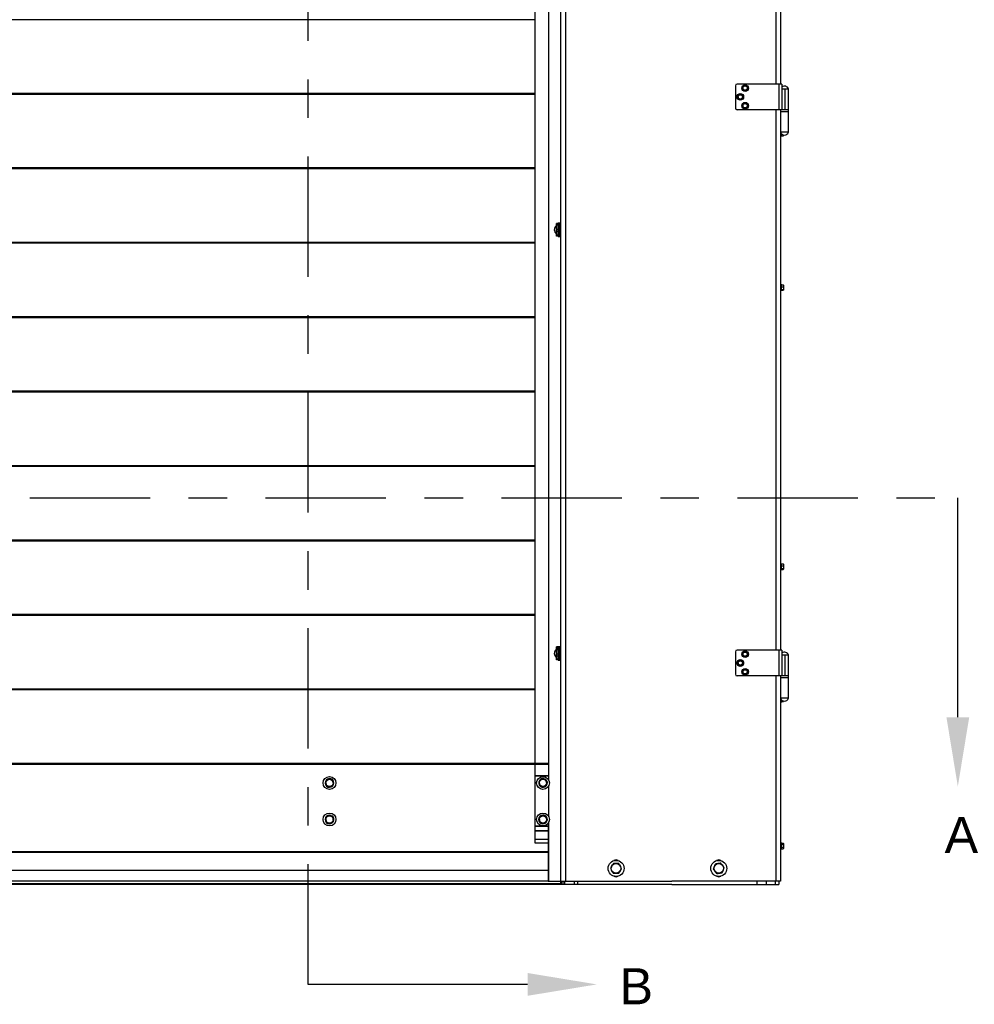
# Model space of a CAD drawing. Header units: inches. Extents: x 170 to 288, y 234 to 248.
# Tile 305 of 480: x 229.54 to 232.02, y 239.83 to 242.38. Entities that reach past the tile are written whole.
import ezdxf
from ezdxf import colors
from ezdxf.entities.mleader import LeaderData, LeaderLine
from ezdxf.math import Vec2, Vec3

# ---------------------------------------------------------------- set-up
doc = ezdxf.new("R2010")
doc.units = ezdxf.units.IN
doc.header["$LTSCALE"] = 0.25
doc.header["$MEASUREMENT"] = 0
doc.linetypes.add('CENTER', pattern=[2, 1.25, -0.25, 0.25, -0.25])
doc.layers.add('SECTION CUTS', color=6, linetype='CENTER')
doc.layers.add('STANDARD Z GUIDE MOTOR LH', color=7, linetype='Continuous')
doc.styles.add('ARIAL', font='arial.ttf', dxfattribs={"height": 0.09375})
doc.styles.get("Standard").update_dxf_attribs({"font": 'romans.shx'})

msp = doc.modelspace()

# ---------------------------------------------------------------- linework, layer by layer
at = {"layer": 'SECTION CUTS'}
for p, q in [((230.28691, 239.87983), (230.28691, 245.57126)), ((225.88891, 241.14327), (231.97348, 241.14327))]:
    msp.add_line(p, q, dxfattribs=at)
at = {"layer": 'STANDARD Z GUIDE MOTOR LH'}
for p, q in [((230.87569, 244.18872), (230.87569, 240.45225)), ((230.91088, 244.18872), (230.91088, 240.41151)), ((230.94221, 244.18111), (230.94221, 241.85683)), ((230.94236, 244.18111), (230.94236, 240.13944)), ((230.95466, 244.18111), (230.95466, 240.14778)), ((231.50069, 243.64778), (231.50069, 242.21778)), ((231.51299, 243.64778), (231.51299, 242.21778)), ((230.87569, 242.38437), (227.00903, 242.38437)), ((231.39633, 242.21361), (231.39633, 242.15528)), ((231.51696, 242.21778), (231.40049, 242.21778)), ((231.42168, 242.21457), (231.41847, 242.21292)), ((231.42775, 242.21066), (231.42472, 242.21261)), ((231.50883, 242.21778), (231.50883, 242.15111)), ((231.51696, 242.21778), (231.51696, 242.15111)), ((230.87569, 242.19348), (227.00903, 242.19348)), ((230.87569, 242.19226), (227.00903, 242.19226)), ((230.87569, 242.19103), (227.00903, 242.19103)), ((231.40911, 242.19166), (231.40592, 242.18998)), ((231.41522, 242.1878), (231.41216, 242.18973)), ((231.41491, 242.20407), (231.41794, 242.20211)), ((231.42097, 242.20015), (231.42418, 242.2018)), ((231.51696, 242.20528), (231.53399, 242.20528)), ((231.52541, 242.15111), (231.52541, 242.20528)), ((231.53399, 242.09278), (231.53399, 242.20528)), ((231.40244, 242.18109), (231.40549, 242.17916)), ((231.40854, 242.17723), (231.41173, 242.17891)), ((231.42122, 242.16874), (231.41812, 242.16689)), ((231.42752, 242.16523), (231.42437, 242.16699)), ((231.53399, 242.15111), (231.40049, 242.15111)), ((231.41513, 242.15783), (231.41828, 242.15607)), ((231.42143, 242.15431), (231.42453, 242.15616)), ((231.50069, 242.15111), (231.50069, 240.74778)), ((231.51299, 242.15111), (231.51299, 240.74778)), ((231.51299, 242.14694), (231.53399, 242.14694)), ((231.53399, 242.09278), (231.51299, 242.09278)), ((231.51466, 242.0898), (231.51466, 242.08203)), ((231.51466, 242.08802), (231.5164, 242.08802)), ((231.51466, 242.08355), (231.52044, 242.08355)), ((231.52072, 242.08396), (231.52099, 242.08444)), ((231.52099, 242.08578), (231.52099, 242.08444)), ((231.51299, 242.08203), (231.51466, 242.08203)), ((230.87569, 242.00015), (227.00903, 242.00015)), ((230.87569, 241.99893), (227.00903, 241.99893)), ((230.87569, 241.9977), (227.00903, 241.9977)), ((230.93186, 241.82313), (230.93186, 241.85576)), ((230.9358, 241.85576), (230.93186, 241.85576)), ((230.9358, 241.85441), (230.93186, 241.85441)), ((230.9358, 241.85683), (230.94236, 241.85683)), ((230.9358, 241.82206), (230.9358, 241.85683)), ((230.94236, 241.85681), (230.9358, 241.85681)), ((230.9358, 241.85678), (230.94236, 241.85678)), ((230.94236, 241.85665), (230.9358, 241.85665)), ((230.9358, 241.8566), (230.94236, 241.8566)), ((230.94236, 241.85637), (230.9358, 241.85637)), ((230.9358, 241.85629), (230.94236, 241.85629)), ((230.94236, 241.85596), (230.9358, 241.85596)), ((230.9358, 241.85586), (230.94236, 241.85586)), ((230.94236, 241.85542), (230.9358, 241.85542)), ((230.9358, 241.85529), (230.94236, 241.85529)), ((230.94236, 241.85476), (230.9358, 241.85476)), ((230.9358, 241.85461), (230.94236, 241.85461)), ((230.94236, 241.85399), (230.9358, 241.85399)), ((230.9358, 241.85381), (230.94236, 241.85381)), ((230.94236, 241.8531), (230.9358, 241.8531)), ((230.9358, 241.8529), (230.94236, 241.8529)), ((230.93186, 241.85001), (230.93093, 241.84991)), ((230.93093, 241.84991), (230.93093, 241.82898)), ((230.93093, 241.82898), (230.93186, 241.82888)), ((230.93186, 241.85032), (230.93183, 241.85026)), ((230.9358, 241.85106), (230.93186, 241.85106)), ((230.9358, 241.84032), (230.93186, 241.84032)), ((230.9358, 241.83474), (230.93186, 241.83474)), ((230.94236, 241.85211), (230.9358, 241.85211)), ((230.9358, 241.85189), (230.94236, 241.85189)), ((230.94236, 241.85103), (230.9358, 241.85103)), ((230.9358, 241.85078), (230.94236, 241.85078)), ((230.94236, 241.84985), (230.9358, 241.84985)), ((230.9358, 241.84959), (230.94236, 241.84959)), ((230.94236, 241.8486), (230.9358, 241.8486)), ((230.9358, 241.84832), (230.94236, 241.84832)), ((230.94236, 241.84727), (230.9358, 241.84727)), ((230.9358, 241.84698), (230.94236, 241.84698)), ((230.94236, 241.84589), (230.9358, 241.84589)), ((230.9358, 241.84559), (230.94236, 241.84559)), ((230.94236, 241.84446), (230.9358, 241.84446)), ((230.9358, 241.84415), (230.94236, 241.84415)), ((230.94236, 241.84299), (230.9358, 241.84299)), ((230.9358, 241.84267), (230.94236, 241.84267)), ((230.94236, 241.84149), (230.9358, 241.84149)), ((230.9358, 241.84117), (230.94236, 241.84117)), ((230.94236, 241.83998), (230.9358, 241.83998)), ((230.9358, 241.83966), (230.94236, 241.83966)), ((230.94236, 241.83846), (230.9358, 241.83846)), ((230.9358, 241.83814), (230.94236, 241.83814)), ((230.94236, 241.83695), (230.9358, 241.83695)), ((230.9358, 241.83663), (230.94236, 241.83663)), ((230.94236, 241.83546), (230.9358, 241.83546)), ((230.9358, 241.83515), (230.94236, 241.83515)), ((230.94236, 241.834), (230.9358, 241.834)), ((230.9358, 241.8337), (230.94236, 241.8337)), ((230.94236, 241.83258), (230.9358, 241.83258)), ((230.9358, 241.83229), (230.94236, 241.83229)), ((230.94236, 241.83122), (230.9358, 241.83122)), ((230.9358, 241.83093), (230.94236, 241.83093)), ((230.94236, 241.82991), (230.9358, 241.82991)), ((230.9358, 241.82964), (230.94236, 241.82964)), ((230.94236, 241.82868), (230.9358, 241.82868)), ((230.9358, 241.82843), (230.94236, 241.82843)), ((230.94236, 241.82753), (230.9358, 241.82753)), ((230.9358, 241.8273), (230.94236, 241.8273)), ((230.94236, 241.85032), (230.94233, 241.85027)), ((230.87569, 241.80682), (227.00903, 241.80682)), ((230.87569, 241.80559), (227.00903, 241.80559)), ((230.87569, 241.80437), (227.00903, 241.80437)), ((230.9358, 241.82536), (230.93186, 241.82536)), ((230.9358, 241.82313), (230.93186, 241.82313)), ((230.94236, 241.82647), (230.9358, 241.82647)), ((230.9358, 241.82626), (230.94236, 241.82626)), ((230.94236, 241.82551), (230.9358, 241.82551)), ((230.9358, 241.82532), (230.94236, 241.82532)), ((230.94236, 241.82466), (230.9358, 241.82466)), ((230.9358, 241.82449), (230.94236, 241.82449)), ((230.94236, 241.82392), (230.9358, 241.82392)), ((230.9358, 241.82378), (230.94236, 241.82378)), ((230.94236, 241.8233), (230.9358, 241.8233)), ((230.9358, 241.82318), (230.94236, 241.82318)), ((230.94236, 241.82279), (230.9358, 241.82279)), ((230.9358, 241.8227), (230.94236, 241.8227)), ((230.94236, 241.82242), (230.9358, 241.82242)), ((230.9358, 241.82236), (230.94236, 241.82236)), ((230.94236, 241.82218), (230.9358, 241.82218)), ((230.9358, 241.82214), (230.94236, 241.82214)), ((230.94236, 241.82206), (230.9358, 241.82206)), ((230.9358, 241.82206), (230.94236, 241.82206)), ((230.94221, 241.82206), (230.94221, 240.75683)), ((231.51466, 241.69811), (231.51299, 241.69811)), ((231.51299, 241.68078), (231.51466, 241.68078)), ((231.51466, 241.69811), (231.51466, 241.68078)), ((231.51466, 241.69637), (231.52044, 241.69637)), ((231.51466, 241.69114), (231.52044, 241.69114)), ((231.51466, 241.68421), (231.52044, 241.68421)), ((231.51466, 241.68252), (231.52044, 241.68252)), ((231.52044, 241.69637), (231.52099, 241.69375)), ((231.52078, 241.69587), (231.52044, 241.69637)), ((231.52044, 241.68421), (231.52099, 241.68337)), ((231.52052, 241.68264), (231.52044, 241.68252)), ((231.52099, 241.69569), (231.52086, 241.69592)), ((231.52086, 241.68297), (231.52099, 241.68319)), ((231.52099, 241.69569), (231.52099, 241.68319)), ((230.87569, 241.61348), (227.00903, 241.61348)), ((230.87569, 241.61226), (227.00903, 241.61226)), ((230.87569, 241.61103), (227.00903, 241.61103)), ((230.87569, 241.42015), (227.00903, 241.42015)), ((230.87569, 241.41893), (227.00903, 241.41893)), ((230.87569, 241.4177), (227.00903, 241.4177)), ((230.87569, 241.22682), (227.00903, 241.22682)), ((230.87569, 241.22559), (227.00903, 241.22559)), ((230.87569, 241.22437), (227.00903, 241.22437)), ((230.87569, 241.03348), (227.00903, 241.03348)), ((230.87569, 241.03226), (227.00903, 241.03226)), ((230.87569, 241.03104), (227.00903, 241.03104)), ((231.51466, 240.97311), (231.51299, 240.97311)), ((231.51466, 240.97311), (231.51466, 240.95578)), ((231.51466, 240.97157), (231.52044, 240.97157)), ((231.51466, 240.96702), (231.52044, 240.96702)), ((231.51466, 240.95989), (231.52044, 240.95989)), ((231.52044, 240.97157), (231.52099, 240.96929)), ((231.52064, 240.97113), (231.52044, 240.97157)), ((231.52044, 240.95989), (231.52099, 240.9586)), ((231.52099, 240.97069), (231.52071, 240.97118)), ((231.52071, 240.95771), (231.52099, 240.95819)), ((231.52099, 240.97069), (231.52099, 240.95819)), ((231.51299, 240.95578), (231.51466, 240.95578)), ((231.51466, 240.95732), (231.52044, 240.95732)), ((230.87569, 240.84015), (227.00903, 240.84015)), ((230.87569, 240.83893), (227.00903, 240.83893)), ((230.87569, 240.8377), (227.00903, 240.8377)), ((230.9358, 240.75619), (230.93186, 240.75619)), ((230.93186, 240.7227), (230.93186, 240.75619)), ((230.9358, 240.75301), (230.93186, 240.75301)), ((230.9358, 240.75683), (230.94236, 240.75683)), ((230.94236, 240.75682), (230.9358, 240.75682)), ((230.9358, 240.72206), (230.9358, 240.75682)), ((230.9358, 240.7568), (230.94236, 240.7568)), ((230.94236, 240.75669), (230.9358, 240.75669)), ((230.9358, 240.75665), (230.94236, 240.75665)), ((230.94236, 240.75643), (230.9358, 240.75643)), ((230.9358, 240.75636), (230.94236, 240.75636)), ((230.94236, 240.75604), (230.9358, 240.75604)), ((230.9358, 240.75594), (230.94236, 240.75594)), ((230.94236, 240.75553), (230.9358, 240.75553)), ((230.9358, 240.7554), (230.94236, 240.7554)), ((230.94236, 240.75489), (230.9358, 240.75489)), ((230.9358, 240.75474), (230.94236, 240.75474)), ((230.94236, 240.75413), (230.9358, 240.75413)), ((230.9358, 240.75396), (230.94236, 240.75396)), ((230.94236, 240.75326), (230.9358, 240.75326)), ((230.9358, 240.75307), (230.94236, 240.75307)), ((230.93186, 240.75001), (230.93093, 240.74991)), ((230.93093, 240.74991), (230.93093, 240.72898)), ((230.93093, 240.72898), (230.93186, 240.72888)), ((230.9358, 240.74898), (230.93186, 240.74898)), ((230.9358, 240.73765), (230.93186, 240.73765)), ((230.9358, 240.73224), (230.93186, 240.73224)), ((230.9358, 240.75038), (230.93574, 240.75026)), ((230.94236, 240.75229), (230.9358, 240.75229)), ((230.9358, 240.75207), (230.94236, 240.75207)), ((230.94236, 240.75122), (230.9358, 240.75122)), ((230.9358, 240.75098), (230.94236, 240.75098)), ((230.94236, 240.75006), (230.9358, 240.75006)), ((230.9358, 240.7498), (230.94236, 240.7498)), ((230.94236, 240.74882), (230.9358, 240.74882)), ((230.9358, 240.74855), (230.94236, 240.74855)), ((230.94236, 240.74751), (230.9358, 240.74751)), ((230.9358, 240.74722), (230.94236, 240.74722)), ((230.94236, 240.74614), (230.9358, 240.74614)), ((230.9358, 240.74584), (230.94236, 240.74584)), ((230.94236, 240.74471), (230.9358, 240.74471)), ((230.9358, 240.7444), (230.94236, 240.7444)), ((230.94236, 240.74325), (230.9358, 240.74325)), ((230.9358, 240.74293), (230.94236, 240.74293)), ((230.94236, 240.74176), (230.9358, 240.74176)), ((230.9358, 240.74143), (230.94236, 240.74143)), ((230.94236, 240.74024), (230.9358, 240.74024)), ((230.9358, 240.73992), (230.94236, 240.73992)), ((230.94236, 240.73873), (230.9358, 240.73873)), ((230.9358, 240.7384), (230.94236, 240.7384)), ((230.94236, 240.73722), (230.9358, 240.73722)), ((230.9358, 240.7369), (230.94236, 240.7369)), ((230.94236, 240.73572), (230.9358, 240.73572)), ((230.9358, 240.73541), (230.94236, 240.73541)), ((230.94236, 240.73426), (230.9358, 240.73426)), ((230.9358, 240.73395), (230.94236, 240.73395)), ((230.94236, 240.73283), (230.9358, 240.73283)), ((230.9358, 240.73253), (230.94236, 240.73253)), ((230.94236, 240.73145), (230.9358, 240.73145)), ((230.9358, 240.73117), (230.94236, 240.73117)), ((230.94236, 240.73014), (230.9358, 240.73014)), ((230.9358, 240.72987), (230.94236, 240.72987)), ((230.94236, 240.72889), (230.9358, 240.72889)), ((230.9358, 240.72864), (230.94236, 240.72864)), ((230.94236, 240.72773), (230.9358, 240.72773)), ((230.9358, 240.72749), (230.94236, 240.72749)), ((230.94213, 240.7277), (230.94217, 240.72764)), ((230.94218, 240.72764), (230.94223, 240.72773)), ((231.39633, 240.74361), (231.39633, 240.68528)), ((231.51696, 240.74778), (231.40049, 240.74778)), ((231.4155, 240.7331), (231.4188, 240.73164)), ((231.42055, 240.74454), (231.41764, 240.74241)), ((231.42211, 240.73019), (231.42502, 240.73232)), ((231.42715, 240.74162), (231.42385, 240.74308)), ((231.50883, 240.74778), (231.50883, 240.68111)), ((231.51696, 240.74778), (231.51696, 240.68111)), ((231.51696, 240.73528), (231.53399, 240.73528)), ((231.52541, 240.68111), (231.52541, 240.73528)), ((231.53399, 240.62278), (231.53399, 240.73528)), ((230.9358, 240.72408), (230.93186, 240.72408)), ((230.9358, 240.7227), (230.93186, 240.7227)), ((230.94236, 240.72665), (230.9358, 240.72665)), ((230.9358, 240.72644), (230.94236, 240.72644)), ((230.94236, 240.72567), (230.9358, 240.72567)), ((230.9358, 240.72548), (230.94236, 240.72548)), ((230.94236, 240.7248), (230.9358, 240.7248)), ((230.9358, 240.72463), (230.94236, 240.72463)), ((230.94236, 240.72404), (230.9358, 240.72404)), ((230.9358, 240.72389), (230.94236, 240.72389)), ((230.94236, 240.7234), (230.9358, 240.7234)), ((230.9358, 240.72327), (230.94236, 240.72327)), ((230.94236, 240.72287), (230.9358, 240.72287)), ((230.9358, 240.72278), (230.94236, 240.72278)), ((230.94236, 240.72248), (230.9358, 240.72248)), ((230.9358, 240.72241), (230.94236, 240.72241)), ((230.94236, 240.72221), (230.9358, 240.72221)), ((230.9358, 240.72217), (230.94236, 240.72217)), ((230.94236, 240.72207), (230.9358, 240.72207)), ((230.9358, 240.72206), (230.94236, 240.72206)), ((230.94221, 240.72206), (230.94221, 240.14778)), ((231.40359, 240.70948), (231.40705, 240.70845)), ((231.40714, 240.72146), (231.40452, 240.71898)), ((231.41051, 240.70743), (231.41313, 240.70991)), ((231.41406, 240.71941), (231.4106, 240.72044)), ((231.53399, 240.68111), (231.40049, 240.68111)), ((231.41855, 240.69819), (231.41636, 240.69532)), ((231.41695, 240.68579), (231.42053, 240.68533)), ((231.42571, 240.69726), (231.42213, 240.69773)), ((231.4241, 240.68487), (231.42629, 240.68773)), ((231.50069, 240.68111), (231.50069, 240.14778)), ((231.51299, 240.68111), (231.51299, 240.14778)), ((231.51299, 240.67694), (231.53399, 240.67694)), ((230.87569, 240.64682), (227.00903, 240.64682)), ((230.87569, 240.64559), (227.00903, 240.64559)), ((230.87569, 240.64437), (227.00903, 240.64437)), ((231.53399, 240.62278), (231.51299, 240.62278)), ((231.51299, 240.61203), (231.51466, 240.61203)), ((231.51466, 240.6198), (231.51466, 240.61203)), ((231.51466, 240.61444), (231.52044, 240.61444)), ((231.52074, 240.61602), (231.52044, 240.61444)), ((231.52099, 240.61577), (231.52099, 240.61444)), ((230.91088, 240.45347), (226.97384, 240.45347)), ((230.91088, 240.45225), (226.97384, 240.45225)), ((230.91088, 240.45103), (226.97384, 240.45103)), ((230.87569, 240.45103), (230.87569, 240.2471)), ((230.91004, 240.42129), (230.87569, 240.42129)), ((230.90996, 240.42096), (230.87569, 240.42096)), ((230.91004, 240.42063), (230.87569, 240.42063)), ((230.90996, 240.42102), (230.90996, 240.4209)), ((230.34501, 240.41202), (230.34558, 240.41395)), ((230.34643, 240.4116), (230.34725, 240.41332)), ((230.87986, 240.40336), (230.87569, 240.40336)), ((230.87986, 240.40303), (230.87569, 240.40303)), ((230.87986, 240.40269), (230.87569, 240.40269)), ((230.89801, 240.41227), (230.89833, 240.41427)), ((230.89948, 240.41204), (230.90007, 240.41385)), ((230.91088, 240.39455), (230.91088, 240.31662)), ((230.34584, 240.31683), (230.34659, 240.3187)), ((230.89946, 240.31703), (230.90009, 240.31895)), ((230.90087, 240.31657), (230.90174, 240.31826)), ((230.34721, 240.31628), (230.34819, 240.31791)), ((230.87986, 240.30847), (230.87569, 240.30847)), ((230.87986, 240.30814), (230.87569, 240.30814)), ((230.87986, 240.3078), (230.87569, 240.3078)), ((230.90961, 240.29781), (230.90961, 240.14778)), ((230.90996, 240.29827), (230.90996, 240.14778)), ((230.91088, 240.29966), (230.91088, 240.14778)), ((230.91004, 240.29054), (230.87569, 240.29054)), ((230.90996, 240.2902), (230.87569, 240.2902)), ((230.91004, 240.28987), (230.87569, 240.28987)), ((230.91004, 240.27847), (230.87569, 240.27847)), ((230.90998, 240.2776), (230.87569, 240.2776)), ((230.90961, 240.25583), (230.87569, 240.25583)), ((230.87569, 240.2471), (230.90961, 240.2471)), ((231.51466, 240.24811), (231.51299, 240.24811)), ((231.51466, 240.24811), (231.51466, 240.23078)), ((231.51466, 240.24666), (231.52044, 240.24666)), ((231.51466, 240.24305), (231.52044, 240.24305)), ((231.52099, 240.24569), (231.52044, 240.24666)), ((231.52044, 240.24666), (231.52099, 240.24486)), ((231.52099, 240.24569), (231.52099, 240.23319)), ((230.90961, 240.22369), (226.97512, 240.22369)), ((230.90961, 240.22236), (226.97512, 240.22236)), ((231.51299, 240.23078), (231.51466, 240.23078)), ((231.51466, 240.23584), (231.52044, 240.23584)), ((231.51466, 240.23223), (231.52044, 240.23223)), ((231.52044, 240.23584), (231.52099, 240.23403)), ((231.52044, 240.23223), (231.52099, 240.23319)), ((230.90961, 240.1759), (226.97512, 240.1759)), ((231.23136, 240.13944), (226.65336, 240.13944)), ((230.94236, 240.14084), (226.94236, 240.14084)), ((230.90961, 240.14826), (226.97512, 240.14826)), ((230.90961, 240.14778), (231.23136, 240.14778)), ((230.94435, 240.13944), (230.94435, 240.14778)), ((230.94932, 240.13944), (230.94932, 240.14778)), ((230.95199, 240.14778), (230.95199, 240.13944)), ((230.97789, 240.14778), (230.97789, 240.13944)), ((230.98623, 240.14778), (230.98623, 240.13944)), ((231.51299, 240.14778), (231.23136, 240.14778)), ((231.23136, 240.13944), (231.50903, 240.13944)), ((231.45289, 240.13944), (231.45289, 240.14778)), ((231.47569, 240.14778), (231.47569, 240.13944)), ((231.49939, 240.14778), (231.49939, 240.13944)), ((231.50903, 240.14778), (231.50903, 240.13944))]:
    msp.add_line(p, q, dxfattribs=at)
for centre, radius in [((231.42133, 242.20736), 0.00867), ((231.42133, 242.20736), 0.00625), ((231.42133, 242.20736), 0.00547), ((231.40883, 242.18444), 0.00867), ((231.40883, 242.18444), 0.00625), ((231.40883, 242.18444), 0.00547), ((231.42133, 242.16153), 0.00867), ((231.42133, 242.16153), 0.00625), ((231.42133, 242.16153), 0.00547), ((231.42133, 240.73736), 0.00867), ((231.42133, 240.73736), 0.00625), ((231.42133, 240.73736), 0.00547), ((231.40883, 240.71444), 0.00867), ((231.40883, 240.71444), 0.00625), ((231.40883, 240.71444), 0.00547), ((231.42133, 240.69153), 0.00867), ((231.42133, 240.69153), 0.00625), ((231.42133, 240.69153), 0.00547), ((230.34236, 240.40304), 0.01667), ((230.34236, 240.40304), 0.00937), ((230.89653, 240.40303), 0.01667), ((230.89653, 240.40303), 0.00937), ((230.34236, 240.30813), 0.01667), ((230.89653, 240.30814), 0.01667), ((230.34236, 240.30813), 0.00937), ((230.89653, 240.30814), 0.00937), ((231.08623, 240.18111), 0.02083), ((231.08623, 240.18111), 0.0125), ((231.35289, 240.18111), 0.02083), ((231.35289, 240.18111), 0.0125)]:
    msp.add_circle(centre, radius, dxfattribs=at)
for centre, radius, start, end in [((231.40049, 242.21361), 0.00417, 90, 180), ((231.52349, 242.20136), 0.01121, 20.44434, 125.66392), ((231.40049, 242.15528), 0.00417, 180, 270), ((231.52349, 242.09669), 0.01121, 200.44434, 339.55566), ((230.93901, 241.83944), 0.01322, 127.68614, 232.31386), ((230.93901, 240.73944), 0.01322, 127.68614, 232.31386), ((231.40049, 240.74361), 0.00417, 90, 180), ((231.52349, 240.73136), 0.01121, 20.44434, 125.66392), ((231.40049, 240.68528), 0.00417, 180, 270), ((231.52349, 240.62669), 0.01121, 200.44434, 339.55566), ((230.34236, 240.40304), 0.01138, 73.56164, 64.56164), ((230.89653, 240.40303), 0.01138, 80.8771, 71.8771), ((230.34236, 240.30813), 0.01138, 68.21321, 59.21321), ((230.89653, 240.30814), 0.01138, 71.75419, 62.75419), ((231.08623, 240.19361), 0.00938, 54.11403, 125.88597), ((231.35289, 240.19361), 0.00938, 54.11402, 125.88598), ((231.08623, 240.16861), 0.00937, 234.11403, 305.88597), ((231.35289, 240.16861), 0.00938, 234.11402, 305.88598)]:
    msp.add_arc(centre, radius, start, end, dxfattribs=at)
for points, knots in [([(231.41526, 242.21127), (231.41522, 242.21041), (231.41516, 242.20922), (231.4151, 242.208), (231.41508, 242.20767)], [0, 0, 0, 0, 0.7313786, 1, 1, 1, 1]), ([(231.41847, 242.21292), (231.4184, 242.21288), (231.41731, 242.21233), (231.41625, 242.21178), (231.41526, 242.21127)], [0, 0, 0, 0, 0.0701603, 1, 1, 1, 1]), ([(231.42472, 242.21261), (231.42464, 242.21266), (231.42362, 242.21332), (231.42262, 242.21397), (231.42168, 242.21457)], [0, 0, 0, 0, 0.0701764, 1, 1, 1, 1]), ([(231.42757, 242.20705), (231.42759, 242.20738), (231.42765, 242.2086), (231.4277, 242.20979), (231.42775, 242.21066)], [0, 0, 0, 0, 0.2686526, 1, 1, 1, 1]), ([(231.40258, 242.18469), (231.40255, 242.18379), (231.4025, 242.18256), (231.40245, 242.18139), (231.40244, 242.18109)], [0, 0, 0, 0, 0.7424557, 1, 1, 1, 1]), ([(231.40273, 242.1883), (231.40269, 242.18743), (231.40264, 242.18624), (231.40259, 242.18502), (231.40258, 242.18469)], [0, 0, 0, 0, 0.7313673, 1, 1, 1, 1]), ([(231.40592, 242.18998), (231.40584, 242.18994), (231.40477, 242.18937), (231.40371, 242.18881), (231.40273, 242.1883)], [0, 0, 0, 0, 0.070192, 1, 1, 1, 1]), ([(231.41216, 242.18973), (231.41209, 242.18977), (231.41106, 242.19043), (231.41005, 242.19106), (231.40911, 242.19166)], [0, 0, 0, 0, 0.0702006, 1, 1, 1, 1]), ([(231.41508, 242.20767), (231.41504, 242.20676), (231.41498, 242.20554), (231.41492, 242.20437), (231.41491, 242.20407)], [0, 0, 0, 0, 0.7424642, 1, 1, 1, 1]), ([(231.41507, 242.1842), (231.41509, 242.18452), (231.41513, 242.18574), (231.41518, 242.18693), (231.41522, 242.1878)], [0, 0, 0, 0, 0.2686644, 1, 1, 1, 1]), ([(231.41794, 242.20211), (231.41801, 242.20206), (231.41903, 242.2014), (231.42004, 242.20076), (231.42097, 242.20015)], [0, 0, 0, 0, 0.0702099, 1, 1, 1, 1]), ([(231.42418, 242.2018), (231.42426, 242.20184), (231.42534, 242.2024), (231.4264, 242.20294), (231.42739, 242.20345)], [0, 0, 0, 0, 0.07021786, 1, 1, 1, 1]), ([(231.42739, 242.20345), (231.42741, 242.20375), (231.42746, 242.20493), (231.42752, 242.20615), (231.42757, 242.20705)], [0, 0, 0, 0, 0.2575358, 1, 1, 1, 1]), ([(231.40549, 242.17916), (231.40556, 242.17911), (231.40659, 242.17846), (231.4076, 242.17783), (231.40854, 242.17723)], [0, 0, 0, 0, 0.0702032, 1, 1, 1, 1]), ([(231.41173, 242.17891), (231.41181, 242.17895), (231.41289, 242.17952), (231.41395, 242.18007), (231.41493, 242.18059)], [0, 0, 0, 0, 0.070192, 1, 1, 1, 1]), ([(231.41493, 242.18059), (231.41494, 242.18089), (231.41499, 242.18207), (231.41504, 242.18329), (231.41507, 242.1842)], [0, 0, 0, 0, 0.25755484, 1, 1, 1, 1]), ([(231.41812, 242.16689), (231.41805, 242.16685), (231.417, 242.16623), (231.41598, 242.16561), (231.41502, 242.16504)], [0, 0, 0, 0, 0.0702185, 1, 1, 1, 1]), ([(231.41502, 242.16504), (231.41504, 242.16417), (231.41505, 242.16298), (231.41507, 242.16176), (231.41508, 242.16144)], [0, 0, 0, 0, 0.73138212, 1, 1, 1, 1]), ([(231.41508, 242.16144), (231.41509, 242.16053), (231.41511, 242.15931), (231.41513, 242.15813), (231.41513, 242.15783)], [0, 0, 0, 0, 0.74244642, 1, 1, 1, 1]), ([(231.42437, 242.16699), (231.4243, 242.16703), (231.42323, 242.16762), (231.42219, 242.1682), (231.42122, 242.16874)], [0, 0, 0, 0, 0.0701914, 1, 1, 1, 1]), ([(231.42758, 242.16162), (231.42757, 242.16195), (231.42755, 242.16317), (231.42754, 242.16436), (231.42752, 242.16523)], [0, 0, 0, 0, 0.26861788, 1, 1, 1, 1]), ([(231.42763, 242.15801), (231.42763, 242.15831), (231.42761, 242.15949), (231.42759, 242.16071), (231.42758, 242.16162)], [0, 0, 0, 0, 0.25755358, 1, 1, 1, 1]), ([(231.41828, 242.15607), (231.41836, 242.15603), (231.41942, 242.15543), (231.42046, 242.15485), (231.42143, 242.15431)], [0, 0, 0, 0, 0.07018885, 1, 1, 1, 1]), ([(231.42453, 242.15616), (231.4246, 242.15621), (231.42565, 242.15683), (231.42668, 242.15744), (231.42763, 242.15801)], [0, 0, 0, 0, 0.0702185, 1, 1, 1, 1]), ([(231.52099, 242.08578), (231.52099, 242.08573), (231.52099, 242.08498), (231.5207, 242.08424), (231.52044, 242.08355)], [0, 0, 0, 0, 0.0701898, 1, 1, 1, 1]), ([(231.52044, 242.08355), (231.52053, 242.08366), (231.52065, 242.0838), (231.52069, 242.08395), (231.5207, 242.08398)], [0, 0, 0, 0, 0.7922536, 1, 1, 1, 1]), ([(231.52099, 241.69375), (231.52099, 241.69369), (231.52099, 241.69281), (231.5207, 241.69194), (231.52044, 241.69114)], [0, 0, 0, 0, 0.0701925, 1, 1, 1, 1]), ([(231.52044, 241.69114), (231.52065, 241.6903), (231.52095, 241.68916), (231.52099, 241.68799), (231.52099, 241.68768)], [0, 0, 0, 0, 0.7313783, 1, 1, 1, 1]), ([(231.52099, 241.68768), (231.52093, 241.68681), (231.52085, 241.68563), (231.52052, 241.68451), (231.52044, 241.68421)], [0, 0, 0, 0, 0.7424638, 1, 1, 1, 1]), ([(231.52099, 241.68337), (231.52099, 241.68335), (231.52099, 241.68323), (231.52088, 241.68311), (231.52078, 241.68302)], [0, 0, 0, 0, 0.1685114, 1, 1, 1, 1]), ([(231.52099, 240.96929), (231.52099, 240.96924), (231.52099, 240.96847), (231.5207, 240.96772), (231.52044, 240.96702)], [0, 0, 0, 0, 0.07018508, 1, 1, 1, 1]), ([(231.52044, 240.96702), (231.52065, 240.96616), (231.52095, 240.96498), (231.52099, 240.96378), (231.52099, 240.96345)], [0, 0, 0, 0, 0.73135521, 1, 1, 1, 1]), ([(231.52099, 240.96345), (231.52093, 240.96256), (231.52085, 240.96135), (231.52052, 240.96019), (231.52044, 240.95989)], [0, 0, 0, 0, 0.7424033, 1, 1, 1, 1]), ([(231.52099, 240.9586), (231.52099, 240.95857), (231.52099, 240.95814), (231.5207, 240.95771), (231.52044, 240.95732)], [0, 0, 0, 0, 0.07018724, 1, 1, 1, 1]), ([(230.93211, 240.75085), (230.93209, 240.75082), (230.93199, 240.75062), (230.93189, 240.75043), (230.9318, 240.75026)], [0, 0, 0, 0, 0.152841, 1, 1, 1, 1]), ([(231.41764, 240.74241), (231.41757, 240.74235), (231.41658, 240.74163), (231.41562, 240.74093), (231.41472, 240.74027)], [0, 0, 0, 0, 0.0701847, 1, 1, 1, 1]), ([(231.41472, 240.74027), (231.41482, 240.73941), (231.41495, 240.73823), (231.41508, 240.73701), (231.41511, 240.73669)], [0, 0, 0, 0, 0.7313754, 1, 1, 1, 1]), ([(231.41511, 240.73669), (231.41521, 240.73578), (231.41534, 240.73457), (231.41547, 240.7334), (231.4155, 240.7331)], [0, 0, 0, 0, 0.74246203, 1, 1, 1, 1]), ([(231.4188, 240.73164), (231.41888, 240.73161), (231.42, 240.73112), (231.42109, 240.73063), (231.42211, 240.73019)], [0, 0, 0, 0, 0.0701954, 1, 1, 1, 1]), ([(231.42385, 240.74308), (231.42377, 240.74311), (231.42266, 240.74361), (231.42156, 240.74409), (231.42055, 240.74454)], [0, 0, 0, 0, 0.0702005, 1, 1, 1, 1]), ([(231.42502, 240.73232), (231.42509, 240.73237), (231.42607, 240.73309), (231.42703, 240.73379), (231.42793, 240.73445)], [0, 0, 0, 0, 0.07019064, 1, 1, 1, 1]), ([(231.42754, 240.73804), (231.42751, 240.73836), (231.42737, 240.73958), (231.42724, 240.74076), (231.42715, 240.74162)], [0, 0, 0, 0, 0.2686246, 1, 1, 1, 1]), ([(231.42793, 240.73445), (231.4279, 240.73475), (231.42777, 240.73592), (231.42764, 240.73713), (231.42754, 240.73804)], [0, 0, 0, 0, 0.2575991, 1, 1, 1, 1]), ([(231.40452, 240.71898), (231.40446, 240.71892), (231.40358, 240.71808), (231.40271, 240.71726), (231.40191, 240.71649)], [0, 0, 0, 0, 0.0702323, 1, 1, 1, 1]), ([(231.40191, 240.71649), (231.40211, 240.71565), (231.40239, 240.71449), (231.40267, 240.7133), (231.40275, 240.71298)], [0, 0, 0, 0, 0.7314333, 1, 1, 1, 1]), ([(231.40275, 240.71298), (231.40296, 240.7121), (231.40325, 240.71091), (231.40352, 240.70977), (231.40359, 240.70948)], [0, 0, 0, 0, 0.742433, 1, 1, 1, 1]), ([(231.40705, 240.70845), (231.40713, 240.70843), (231.4083, 240.70808), (231.40945, 240.70774), (231.41051, 240.70743)], [0, 0, 0, 0, 0.0702001, 1, 1, 1, 1]), ([(231.4106, 240.72044), (231.41052, 240.72046), (231.40935, 240.72081), (231.40821, 240.72115), (231.40714, 240.72146)], [0, 0, 0, 0, 0.0702001, 1, 1, 1, 1]), ([(231.41313, 240.70991), (231.41319, 240.70997), (231.41408, 240.71081), (231.41494, 240.71163), (231.41575, 240.7124)], [0, 0, 0, 0, 0.0702323, 1, 1, 1, 1]), ([(231.4149, 240.7159), (231.41483, 240.71622), (231.41454, 240.71741), (231.41426, 240.71857), (231.41406, 240.71941)], [0, 0, 0, 0, 0.2686567, 1, 1, 1, 1]), ([(231.41575, 240.7124), (231.41568, 240.71269), (231.4154, 240.71383), (231.41512, 240.71502), (231.4149, 240.7159)], [0, 0, 0, 0, 0.2575767, 1, 1, 1, 1]), ([(231.41636, 240.69532), (231.41631, 240.69525), (231.41557, 240.69428), (231.41484, 240.69334), (231.41417, 240.69245)], [0, 0, 0, 0, 0.0702296, 1, 1, 1, 1]), ([(231.41417, 240.69245), (231.4145, 240.69165), (231.41496, 240.69055), (231.41543, 240.68943), (231.41556, 240.68912)], [0, 0, 0, 0, 0.7313527, 1, 1, 1, 1]), ([(231.41556, 240.68912), (231.41591, 240.68829), (231.41638, 240.68716), (231.41683, 240.68607), (231.41695, 240.68579)], [0, 0, 0, 0, 0.7424243, 1, 1, 1, 1]), ([(231.42213, 240.69773), (231.42204, 240.69774), (231.42084, 240.69789), (231.41965, 240.69805), (231.41855, 240.69819)], [0, 0, 0, 0, 0.0701939, 1, 1, 1, 1]), ([(231.42053, 240.68533), (231.42061, 240.68532), (231.42182, 240.68516), (231.423, 240.68501), (231.4241, 240.68487)], [0, 0, 0, 0, 0.0701968, 1, 1, 1, 1]), ([(231.4271, 240.69393), (231.42697, 240.69424), (231.4265, 240.69536), (231.42604, 240.69646), (231.42571, 240.69726)], [0, 0, 0, 0, 0.2686473, 1, 1, 1, 1]), ([(231.42629, 240.68773), (231.42635, 240.6878), (231.42709, 240.68877), (231.42781, 240.68972), (231.42848, 240.6906)], [0, 0, 0, 0, 0.0701598, 1, 1, 1, 1]), ([(231.42848, 240.6906), (231.42837, 240.69088), (231.42792, 240.69197), (231.42744, 240.6931), (231.4271, 240.69393)], [0, 0, 0, 0, 0.2575757, 1, 1, 1, 1]), ([(231.52044, 240.61444), (231.52052, 240.61444), (231.52085, 240.61444), (231.52093, 240.61444), (231.52099, 240.61444)], [0, 0, 0, 0, 0.2575485, 1, 1, 1, 1]), ([(230.33591, 240.40982), (230.33581, 240.40974), (230.33449, 240.40848), (230.33319, 240.40724), (230.33199, 240.4061)], [0, 0, 0, 0, 0.0702221, 1, 1, 1, 1]), ([(230.33199, 240.4061), (230.33231, 240.40477), (230.33272, 240.40304), (230.33315, 240.40126), (230.33325, 240.40084)], [0, 0, 0, 0, 0.7633733, 1, 1, 1, 1]), ([(230.33325, 240.40084), (230.33359, 240.39945), (230.33402, 240.39767), (230.33443, 240.39595), (230.33452, 240.39558)], [0, 0, 0, 0, 0.78289861, 1, 1, 1, 1]), ([(230.33452, 240.39558), (230.33537, 240.39533), (230.33707, 240.39483), (230.33882, 240.39431), (230.33971, 240.39405)], [0, 0, 0, 0, 0.4954589, 1, 1, 1, 1]), ([(230.33982, 240.41355), (230.33919, 240.41295), (230.3379, 240.41172), (230.33658, 240.41046), (230.33591, 240.40982)], [0, 0, 0, 0, 0.4954716, 1, 1, 1, 1]), ([(230.34501, 240.41202), (230.34489, 240.41206), (230.34314, 240.41257), (230.34142, 240.41308), (230.33982, 240.41355)], [0, 0, 0, 0, 0.0701961, 1, 1, 1, 1]), ([(230.3449, 240.39252), (230.34553, 240.39313), (230.34682, 240.39435), (230.34815, 240.39561), (230.34882, 240.39625)], [0, 0, 0, 0, 0.495438, 1, 1, 1, 1]), ([(230.3502, 240.41049), (230.34936, 240.41074), (230.34766, 240.41124), (230.3459, 240.41176), (230.34501, 240.41202)], [0, 0, 0, 0, 0.4954601, 1, 1, 1, 1]), ([(230.34882, 240.39625), (230.34891, 240.39634), (230.35023, 240.3976), (230.35153, 240.39883), (230.35273, 240.39998)], [0, 0, 0, 0, 0.0702214, 1, 1, 1, 1]), ([(230.35147, 240.40523), (230.35136, 240.40565), (230.35094, 240.40743), (230.35052, 240.40917), (230.3502, 240.41049)], [0, 0, 0, 0, 0.2366396, 1, 1, 1, 1]), ([(230.35273, 240.39998), (230.35264, 240.40035), (230.35223, 240.40206), (230.3518, 240.40384), (230.35147, 240.40523)], [0, 0, 0, 0, 0.2170474, 1, 1, 1, 1]), ([(230.88926, 240.40894), (230.88918, 240.40884), (230.88803, 240.40742), (230.8869, 240.40603), (230.88585, 240.40474)], [0, 0, 0, 0, 0.0702053, 1, 1, 1, 1]), ([(230.88585, 240.40474), (230.88633, 240.40347), (230.88697, 240.4018), (230.88762, 240.40009), (230.88778, 240.39969)], [0, 0, 0, 0, 0.7633483, 1, 1, 1, 1]), ([(230.88778, 240.39969), (230.88829, 240.39835), (230.88894, 240.39664), (230.88957, 240.39499), (230.8897, 240.39464)], [0, 0, 0, 0, 0.7829039, 1, 1, 1, 1]), ([(230.89267, 240.41313), (230.89212, 240.41245), (230.891, 240.41108), (230.88984, 240.40965), (230.88926, 240.40894)], [0, 0, 0, 0, 0.4954416, 1, 1, 1, 1]), ([(230.89801, 240.41227), (230.89789, 240.4123), (230.89608, 240.41258), (230.89432, 240.41287), (230.89267, 240.41313)], [0, 0, 0, 0, 0.0702251, 1, 1, 1, 1]), ([(230.90335, 240.41142), (230.90248, 240.41156), (230.90073, 240.41184), (230.89892, 240.41213), (230.89801, 240.41227)], [0, 0, 0, 0, 0.4954565, 1, 1, 1, 1]), ([(230.90038, 240.39292), (230.90094, 240.3936), (230.90205, 240.39498), (230.90321, 240.3964), (230.90379, 240.39712)], [0, 0, 0, 0, 0.4954545, 1, 1, 1, 1]), ([(230.90528, 240.40636), (230.90512, 240.40677), (230.90447, 240.40848), (230.90384, 240.41015), (230.90335, 240.41142)], [0, 0, 0, 0, 0.236611, 1, 1, 1, 1]), ([(230.90379, 240.39712), (230.90387, 240.39722), (230.90503, 240.39863), (230.90616, 240.40002), (230.90721, 240.40131)], [0, 0, 0, 0, 0.0702477, 1, 1, 1, 1]), ([(230.90721, 240.40131), (230.90707, 240.40167), (230.90644, 240.40331), (230.90579, 240.40503), (230.90528, 240.40636)], [0, 0, 0, 0, 0.2170961, 1, 1, 1, 1]), ([(230.33971, 240.39405), (230.33983, 240.39402), (230.34158, 240.3935), (230.3433, 240.39299), (230.3449, 240.39252)], [0, 0, 0, 0, 0.070225, 1, 1, 1, 1]), ([(230.8897, 240.39464), (230.89057, 240.3945), (230.89232, 240.39422), (230.89413, 240.39393), (230.89504, 240.39378)], [0, 0, 0, 0, 0.4954614, 1, 1, 1, 1]), ([(230.89504, 240.39378), (230.89517, 240.39376), (230.89697, 240.39347), (230.89874, 240.39318), (230.90038, 240.39292)], [0, 0, 0, 0, 0.0701995, 1, 1, 1, 1]), ([(230.34082, 240.31883), (230.34013, 240.31829), (230.33873, 240.31719), (230.33729, 240.31606), (230.33657, 240.31549)], [0, 0, 0, 0, 0.49544812, 1, 1, 1, 1]), ([(230.34584, 240.31683), (230.34572, 240.31687), (230.34402, 240.31755), (230.34236, 240.31822), (230.34082, 240.31883)], [0, 0, 0, 0, 0.0702084, 1, 1, 1, 1]), ([(230.89432, 240.31873), (230.89367, 240.31814), (230.89235, 240.31696), (230.89098, 240.31574), (230.89029, 240.31513)], [0, 0, 0, 0, 0.4954682, 1, 1, 1, 1]), ([(230.89946, 240.31703), (230.89934, 240.31707), (230.8976, 240.31765), (230.8959, 240.31821), (230.89432, 240.31873)], [0, 0, 0, 0, 0.0702171, 1, 1, 1, 1]), ([(230.33657, 240.31549), (230.33647, 240.31541), (230.33503, 240.31428), (230.33362, 240.31317), (230.33232, 240.31214)], [0, 0, 0, 0, 0.0702089, 1, 1, 1, 1]), ([(230.33232, 240.31214), (230.33251, 240.3108), (230.33277, 240.30903), (230.33303, 240.30722), (230.33309, 240.30679)], [0, 0, 0, 0, 0.7633784, 1, 1, 1, 1]), ([(230.33309, 240.30679), (230.33329, 240.30537), (230.33356, 240.30356), (230.33381, 240.30182), (230.33386, 240.30144)], [0, 0, 0, 0, 0.7829347, 1, 1, 1, 1]), ([(230.33386, 240.30144), (230.33468, 240.30111), (230.33632, 240.30045), (230.33803, 240.29977), (230.33888, 240.29943)], [0, 0, 0, 0, 0.4954613, 1, 1, 1, 1]), ([(230.33888, 240.29943), (230.339, 240.29938), (230.3407, 240.2987), (230.34236, 240.29804), (230.34391, 240.29742)], [0, 0, 0, 0, 0.0702428, 1, 1, 1, 1]), ([(230.34391, 240.29742), (230.3446, 240.29797), (230.34599, 240.29906), (230.34743, 240.3002), (230.34815, 240.30077)], [0, 0, 0, 0, 0.49546, 1, 1, 1, 1]), ([(230.35086, 240.31482), (230.35004, 240.31514), (230.3484, 240.3158), (230.3467, 240.31648), (230.34584, 240.31683)], [0, 0, 0, 0, 0.4954613, 1, 1, 1, 1]), ([(230.34815, 240.30077), (230.34826, 240.30085), (230.34969, 240.30198), (230.3511, 240.30308), (230.3524, 240.30411)], [0, 0, 0, 0, 0.0702072, 1, 1, 1, 1]), ([(230.35163, 240.30947), (230.35157, 240.30989), (230.35131, 240.31171), (230.35105, 240.31347), (230.35086, 240.31482)], [0, 0, 0, 0, 0.2366216, 1, 1, 1, 1]), ([(230.3524, 240.30411), (230.35235, 240.30449), (230.3521, 240.30624), (230.35184, 240.30805), (230.35163, 240.30947)], [0, 0, 0, 0, 0.2170653, 1, 1, 1, 1]), ([(230.89029, 240.31513), (230.89019, 240.31504), (230.88883, 240.31382), (230.8875, 240.31263), (230.88625, 240.31152)], [0, 0, 0, 0, 0.07022909, 1, 1, 1, 1]), ([(230.88625, 240.31152), (230.88653, 240.31019), (230.8869, 240.30845), (230.88727, 240.30665), (230.88736, 240.30623)], [0, 0, 0, 0, 0.7633603, 1, 1, 1, 1]), ([(230.88736, 240.30623), (230.88765, 240.30483), (230.88802, 240.30303), (230.88838, 240.30131), (230.88846, 240.30094)], [0, 0, 0, 0, 0.7829133, 1, 1, 1, 1]), ([(230.88846, 240.30094), (230.88929, 240.30066), (230.89098, 240.30011), (230.89272, 240.29953), (230.89359, 240.29924)], [0, 0, 0, 0, 0.49544, 1, 1, 1, 1]), ([(230.89359, 240.29924), (230.89372, 240.2992), (230.89545, 240.29863), (230.89715, 240.29807), (230.89873, 240.29755)], [0, 0, 0, 0, 0.0701992, 1, 1, 1, 1]), ([(230.89873, 240.29755), (230.89939, 240.29813), (230.90071, 240.29931), (230.90207, 240.30053), (230.90276, 240.30115)], [0, 0, 0, 0, 0.4954705, 1, 1, 1, 1]), ([(230.9046, 240.31534), (230.90376, 240.31562), (230.90208, 240.31617), (230.90034, 240.31674), (230.89946, 240.31703)], [0, 0, 0, 0, 0.4954488, 1, 1, 1, 1]), ([(230.90276, 240.30115), (230.90286, 240.30124), (230.90422, 240.30245), (230.90556, 240.30364), (230.9068, 240.30475)], [0, 0, 0, 0, 0.0702124, 1, 1, 1, 1]), ([(230.9057, 240.31005), (230.90561, 240.31047), (230.90524, 240.31226), (230.90487, 240.31401), (230.9046, 240.31534)], [0, 0, 0, 0, 0.2366397, 1, 1, 1, 1]), ([(230.9068, 240.30475), (230.90672, 240.30513), (230.90636, 240.30685), (230.90599, 240.30864), (230.9057, 240.31005)], [0, 0, 0, 0, 0.2170867, 1, 1, 1, 1]), ([(231.52099, 240.24486), (231.52099, 240.24481), (231.52099, 240.2442), (231.5207, 240.24361), (231.52044, 240.24305)], [0, 0, 0, 0, 0.0702077, 1, 1, 1, 1]), ([(231.52044, 240.24305), (231.52065, 240.24218), (231.52095, 240.24099), (231.52099, 240.23977), (231.52099, 240.23944)], [0, 0, 0, 0, 0.7313308, 1, 1, 1, 1]), ([(231.52099, 240.23944), (231.52093, 240.23854), (231.52085, 240.23732), (231.52052, 240.23614), (231.52044, 240.23584)], [0, 0, 0, 0, 0.7424778, 1, 1, 1, 1]), ([(231.52099, 240.23403), (231.52099, 240.23399), (231.52099, 240.23338), (231.5207, 240.23278), (231.52044, 240.23223)], [0, 0, 0, 0, 0.0701961, 1, 1, 1, 1]), ([(231.07925, 240.19374), (231.07832, 240.19221), (231.07709, 240.19017), (231.07583, 240.18808), (231.07552, 240.18756)], [0, 0, 0, 0, 0.7536828, 1, 1, 1, 1]), ([(231.08646, 240.19361), (231.08629, 240.19361), (231.085, 240.19364), (231.08255, 240.19368), (231.08036, 240.19372), (231.07925, 240.19374)], [0, 0, 0, 0, 0.0700924, 0.5307794, 1, 1, 1, 1]), ([(231.09368, 240.19347), (231.09251, 240.1935), (231.09014, 240.19354), (231.0877, 240.19359), (231.08646, 240.19361)], [0, 0, 0, 0, 0.49545869, 1, 1, 1, 1]), ([(231.09717, 240.18716), (231.09708, 240.18731), (231.09646, 240.18844), (231.09528, 240.19058), (231.09421, 240.1925), (231.09368, 240.19347)], [0, 0, 0, 0, 0.0700708, 0.5308027, 1, 1, 1, 1]), ([(231.344, 240.19248), (231.34333, 240.19081), (231.34244, 240.18861), (231.34152, 240.18634), (231.3413, 240.18578)], [0, 0, 0, 0, 0.7536676, 1, 1, 1, 1]), ([(231.35114, 240.19349), (231.35097, 240.19346), (231.34969, 240.19328), (231.34727, 240.19294), (231.3451, 240.19263), (231.344, 240.19248)], [0, 0, 0, 0, 0.07008803, 0.53078229, 1, 1, 1, 1]), ([(231.35829, 240.1945), (231.35713, 240.19433), (231.35479, 240.194), (231.35237, 240.19366), (231.35114, 240.19349)], [0, 0, 0, 0, 0.4954695, 1, 1, 1, 1]), ([(231.36274, 240.18881), (231.36263, 240.18895), (231.36183, 240.18997), (231.36033, 240.19189), (231.35897, 240.19362), (231.35829, 240.1945)], [0, 0, 0, 0, 0.0701013, 0.5307925, 1, 1, 1, 1]), ([(231.07552, 240.18756), (231.07455, 240.18595), (231.07329, 240.18386), (231.07207, 240.18184), (231.0718, 240.18138)], [0, 0, 0, 0, 0.7706508, 1, 1, 1, 1]), ([(231.0718, 240.18138), (231.07236, 240.18036), (231.07351, 240.17829), (231.07469, 240.17615), (231.07529, 240.17507)], [0, 0, 0, 0, 0.4954724, 1, 1, 1, 1]), ([(231.07529, 240.17507), (231.07537, 240.17492), (231.076, 240.17378), (231.07718, 240.17164), (231.07824, 240.16972), (231.07878, 240.16875)], [0, 0, 0, 0, 0.0701057, 0.5307835, 1, 1, 1, 1]), ([(231.07878, 240.16875), (231.07995, 240.16873), (231.08231, 240.16868), (231.08476, 240.16864), (231.08599, 240.16861)], [0, 0, 0, 0, 0.49545908, 1, 1, 1, 1]), ([(231.08599, 240.16861), (231.08616, 240.16861), (231.08746, 240.16859), (231.0899, 240.16854), (231.0921, 240.1685), (231.09321, 240.16848)], [0, 0, 0, 0, 0.0700924, 0.5307802, 1, 1, 1, 1]), ([(231.09321, 240.16848), (231.09349, 240.16894), (231.0947, 240.17095), (231.09596, 240.17305), (231.09693, 240.17466)], [0, 0, 0, 0, 0.2293492, 1, 1, 1, 1]), ([(231.09693, 240.17466), (231.09724, 240.17517), (231.0985, 240.17727), (231.09973, 240.1793), (231.10066, 240.18084)], [0, 0, 0, 0, 0.2463234, 1, 1, 1, 1]), ([(231.10066, 240.18084), (231.10009, 240.18187), (231.09895, 240.18394), (231.09776, 240.18608), (231.09717, 240.18716)], [0, 0, 0, 0, 0.4954489, 1, 1, 1, 1]), ([(231.3413, 240.18578), (231.3406, 240.18404), (231.33968, 240.18177), (231.3388, 240.17959), (231.3386, 240.17909)], [0, 0, 0, 0, 0.770623, 1, 1, 1, 1]), ([(231.3386, 240.17909), (231.33932, 240.17817), (231.34078, 240.1763), (231.34229, 240.17438), (231.34305, 240.17341)], [0, 0, 0, 0, 0.4954542, 1, 1, 1, 1]), ([(231.34305, 240.17341), (231.34316, 240.17327), (231.34395, 240.17225), (231.34546, 240.17033), (231.34681, 240.1686), (231.3475, 240.16772)], [0, 0, 0, 0, 0.0701028, 0.530783, 1, 1, 1, 1]), ([(231.3475, 240.16772), (231.34866, 240.16789), (231.351, 240.16822), (231.35342, 240.16856), (231.35464, 240.16873)], [0, 0, 0, 0, 0.4954486, 1, 1, 1, 1]), ([(231.35464, 240.16873), (231.35481, 240.16876), (231.3561, 240.16894), (231.35851, 240.16928), (231.36069, 240.16959), (231.36179, 240.16974)], [0, 0, 0, 0, 0.0700899, 0.5307963, 1, 1, 1, 1]), ([(231.36179, 240.16974), (231.36199, 240.17024), (231.36287, 240.17243), (231.36378, 240.17469), (231.36449, 240.17644)], [0, 0, 0, 0, 0.22938482, 1, 1, 1, 1]), ([(231.36719, 240.18313), (231.36646, 240.18405), (231.365, 240.18592), (231.3635, 240.18784), (231.36274, 240.18881)], [0, 0, 0, 0, 0.4954607, 1, 1, 1, 1]), ([(231.36449, 240.17644), (231.36471, 240.177), (231.36562, 240.17926), (231.36651, 240.18147), (231.36719, 240.18313)], [0, 0, 0, 0, 0.2463304, 1, 1, 1, 1])]:
    msp.add_open_spline(points, degree=3, knots=knots, dxfattribs=at)

# ---------------------------------------------------------------- texts
at = {"layer": 'SECTION CUTS', "style": 'ARIAL'}
for s, p in [('A', (231.93901, 240.22083)), ('B', (231.09493, 239.82813))]:
    msp.add_text(s, height=0.09375, dxfattribs=at).set_placement(p)

# ---------------------------------------------------------------- leaders
at = {"layer": 'SECTION CUTS'}
ml = msp.add_multileader_mtext('Standard', dxfattribs=at)
ml.set_content('', color=256)
ml.set_leader_properties()
ml.build(insert=Vec2(0, 0))
ml.multileader.update_dxf_attribs({"dogleg_length": 0, "arrow_head_size": 0.18})
ctx = ml.context
ctx.base_point, ctx.char_height, ctx.arrow_head_size, ctx.landing_gap_size, ctx.plane_origin = Vec3(231.97348, 241.14327), 0.18, 0.18, 0, Vec3(231.97348, 240.39375)
notes = []
notes.append((ctx, [(0, (1, 1, 0), (231.97348, 241.14327), (1, 0), 0, [(0, [(231.97348, 240.39375)], 0, [])])]))
ctx.mtext.insert, ctx.mtext.flow_direction = Vec3(231.97348, 241.23327), 5
ml = msp.add_multileader_mtext('Standard', dxfattribs=at)
ml.set_content('', color=256)
ml.set_leader_properties()
ml.build(insert=Vec2(0, 0))
ml.multileader.update_dxf_attribs({"dogleg_length": 0, "arrow_head_size": 0.18})
ctx = ml.context
ctx.base_point, ctx.char_height, ctx.arrow_head_size, ctx.landing_gap_size, ctx.plane_origin, ctx.plane_x_axis, ctx.plane_y_axis = Vec3(230.28691, 239.87983), 0.18, 0.18, 0, Vec3(231.03643, 239.87983), Vec3(0, 1), Vec3(-1, 0)
notes.append((ctx, [(0, (1, 1, 0), (230.28691, 239.87983), (1, 0), 0, [(0, [(231.03643, 239.87983)], 0, [])])]))
ctx.mtext.insert, ctx.mtext.text_direction, ctx.mtext.rotation, ctx.mtext.flow_direction = Vec3(230.19691, 239.87983), Vec3(0, 1), 1.5707963, 5
for ctx, leaders in notes:
    for number, flags, end, landing, length, lines in leaders:
        leader = LeaderData()
        leader.index, (leader.has_last_leader_line, leader.has_dogleg_vector, leader.attachment_direction) = number, flags
        leader.last_leader_point, leader.dogleg_vector, leader.dogleg_length = Vec3(end), Vec3(landing), length
        for number, points, colour, breaks in lines:
            line = LeaderLine()
            line.index, line.vertices, line.color, line.breaks = number, Vec3.list(points), colors.encode_raw_color(colour), breaks
            leader.lines.append(line)
        ctx.leaders.append(leader)

doc.saveas('drawing.dxf')
